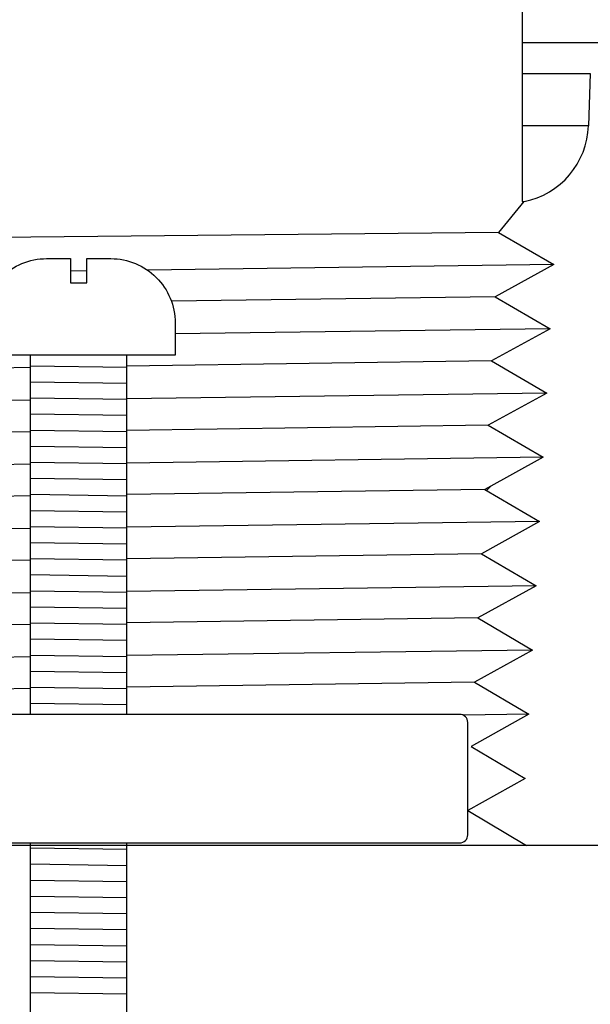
# Model space of a CAD drawing. Extents: x -169 to 7270, y -140 to 2984.
# Tile 305 of 656: x 1602.16 to 1603.26, y 971.31 to 973.22. Entities that reach past the tile are written whole.
import ezdxf

# ---------------------------------------------------------------- set-up
doc = ezdxf.new("R2010")
doc.units = 0
doc.header["$MEASUREMENT"] = 0
doc.header["$PDSIZE"] = 1
doc.layers.get('DEFPOINTS').update_dxf_attribs({"linetype": 'CONTINUOUS'})
for name, color, linetype in [('DIM', 3, 'CONTINUOUS'), ('GALV-4', 4, 'CONTINUOUS'), ('JACK-SCREW', 2, 'CONTINUOUS'), ('SPILL-BUCKET', 1, 'CONTINUOUS')]:
    doc.layers.add(name, color=color, linetype=linetype)
doc.styles.add('SIMPLEX', font='simplex')
doc.dimstyles.new('DIM64', dxfattribs={"dimscale": 64, "dimtxt": 0.09375, "dimasz": 0.09375, "dimexe": 0.0625, "dimexo": 0.0625, "dimgap": 0.046875, "dimtad": 1, "dimdec": 4, "dimzin": 3, "dimdsep": 46, "dimlunit": 4, "dimtxsty": 'SIMPLEX', "dimcen": 0, "dimclrd": 256, "dimclre": 256, "dimclrt": 256, "dimadec": 0, "dimazin": 0, "dimtfac": 1, "dimtdec": 4, "dimtmove": 0, "dimatfit": 3, "dimfxl": 1, "dimfrac": 2, "dimtolj": 1, "dimtzin": 0, "dimarcsym": 0})

# ---------------------------------------------------------------- blocks, each defined once
blk = doc.blocks.new('*D113')
at = {"layer": 'DEFPOINTS', "color": 0, "transparency": 16777216}
for p in [(1368.5472, 978.296), (2031.7725, 978.0147), (1368.5472, 700.5233)]:
    blk.add_point(p, dxfattribs=at)
at = {"layer": 'DIM', "lineweight": -2, "transparency": 16777216}
for p, q in [((1368.5472, 974.296), (1368.5472, 696.5233)), ((2031.7725, 974.0147), (2031.7725, 696.5233)), ((2025.7725, 700.5233), (1374.5472, 700.5233))]:
    blk.add_line(p, q, dxfattribs=at)
at = {"layer": 'DIM', "transparency": 16777216}
for points in [[(1374.5472, 701.5233), (1374.5472, 699.5233), (1368.5472, 700.5233)], [(2025.7725, 701.5233), (2025.7725, 699.5233), (2031.7725, 700.5233)]]:
    blk.add_solid(points, dxfattribs=at)
at = {"layer": 'DIM', "transparency": 16777216, "insert": (1700.1599, 708.0947), "char_height": 6, "attachment_point": 5, "style": 'SIMPLEX'}
blk.add_mtext('\\A1;55\'-3 1/4" (F.V. TANK SLAB)', dxfattribs=at)

msp = doc.modelspace()

# ---------------------------------------------------------------- linework, layer by layer
at = {"layer": 'GALV-4', "linetype": 'Continuous'}
for p, q in [((1603.13255, 974.36946), (1603.13255, 972.86965)), ((1603.08666, 972.80926), (1603.13607, 972.86965)), ((1603.08604, 972.80962), (1603.1936, 972.74716)), ((1603.1936, 972.74716), (1603.07942, 972.6847)), ((1603.07942, 972.6847), (1603.18698, 972.62225)), ((1603.18698, 972.62225), (1603.0728, 972.55979)), ((1603.0728, 972.55979), (1603.18002, 972.49733)), ((1603.18002, 972.49733), (1603.06618, 972.43487)), ((1603.06618, 972.43487), (1603.17307, 972.37242)), ((1603.17307, 972.37242), (1603.05955, 972.30996)), ((1603.05955, 972.30996), (1603.16611, 972.2475)), ((1603.07227, 972.31696), (1603.06316, 972.30784)), ((1603.16611, 972.2475), (1603.05293, 972.18504)), ((1603.05293, 972.18504), (1603.15915, 972.12259)), ((1603.15915, 972.12259), (1603.04631, 972.06013)), ((1603.04631, 972.06013), (1603.1522, 971.99767)), ((1603.1522, 971.99767), (1603.03969, 971.93522)), ((1603.03969, 971.93522), (1603.14524, 971.87276)), ((1603.14524, 971.87276), (1603.03306, 971.8103)), ((1603.03306, 971.8103), (1603.13828, 971.74784)), ((1603.13828, 971.74784), (1603.02644, 971.68539)), ((1603.02644, 971.68539), (1603.1406, 971.61741)), ((1603.1406, 971.61741), (1598.75185, 971.61741))]:
    msp.add_line(p, q, dxfattribs=at)
at = {"layer": 'GALV-4', "color": 7, "linetype": 'Continuous'}
for p, q in [((1603.08604, 972.80962), (1598.71416, 972.7656)), ((1603.1936, 972.74716), (1602.4037, 972.73648)), ((1602.28555, 972.73488), (1602.2543, 972.73446)), ((1603.07942, 972.6847), (1602.45017, 972.67575)), ((1603.18698, 972.62225), (1602.45742, 972.61235)), ((1603.0728, 972.55979), (1602.36367, 972.54967)), ((1602.17617, 972.54699), (1600.99037, 972.53007)), ((1603.18002, 972.49733), (1602.36367, 972.48623)), ((1602.17617, 972.48368), (1600.99037, 972.46755)), ((1602.17617, 972.42214), (1600.99037, 972.40516)), ((1603.06618, 972.43487), (1602.36367, 972.42482)), ((1602.17617, 972.35881), (1600.99037, 972.34264)), ((1603.17307, 972.37242), (1602.36367, 972.36137)), ((1603.05955, 972.30996), (1602.36367, 972.29997)), ((1602.17617, 972.29728), (1600.99037, 972.28025)), ((1603.16611, 972.2475), (1602.36367, 972.23652)), ((1602.17617, 972.23395), (1600.99037, 972.21773)), ((1602.17617, 972.17242), (1600.99037, 972.15534)), ((1603.05293, 972.18504), (1602.36367, 972.17512)), ((1603.15915, 972.12259), (1602.36367, 972.11167)), ((1602.17617, 972.10909), (1600.99037, 972.09282)), ((1603.04631, 972.06013), (1602.36367, 972.05027)), ((1602.17617, 972.04756), (1600.99037, 972.03043)), ((1603.1522, 971.99767), (1602.36367, 971.98682)), ((1602.17617, 971.98423), (1600.99037, 971.96791)), ((1602.17617, 971.92271), (1600.99037, 971.90553)), ((1603.03969, 971.93522), (1602.36367, 971.92542)), ((1603.14524, 971.87276), (1603.01779, 971.871))]:
    msp.add_line(p, q, dxfattribs=at)
at = {"layer": 'JACK-SCREW'}
for p, q in [((1602.17617, 971.87265), (1602.17617, 972.57129)), ((1602.36367, 971.87265), (1602.36367, 972.57129)), ((1602.17617, 971.19569), (1602.17617, 971.62265)), ((1602.36367, 970.57129), (1602.36367, 971.62265))]:
    msp.add_line(p, q, dxfattribs=at)
msp.add_lwpolyline([(1602.45742, 972.63379), (1602.45742, 972.57129), (1602.08242, 972.57129), (1602.08242, 972.63379, -0.4142136), (1602.20742, 972.75879), (1602.2543, 972.75879), (1602.2543, 972.71192), (1602.28555, 972.71192), (1602.28555, 972.75879), (1602.33242, 972.75879, -0.4142136)], format="xyb", close=True, dxfattribs=at)
at = {"layer": 'JACK-SCREW', "color": 2, "linetype": 'Continuous'}
msp.add_lwpolyline([(1603.02644, 971.63827), (1603.02644, 971.85702, 0.4142136), (1603.01082, 971.87265), (1598.78242, 971.87265, 0.4142136), (1598.7668, 971.85702), (1598.7668, 971.63827, 0.4142136), (1598.78242, 971.62265), (1603.01082, 971.62265, 0.4142136)], format="xyb", close=True, dxfattribs=at)
at = {"layer": 'SPILL-BUCKET', "linetype": 'Continuous'}
for p, q in [((1603.13255, 973.17884), (1603.3212, 973.17884)), ((1603.26473, 973.11856), (1603.26119, 973.01725)), ((1603.13255, 972.86965), (1603.13607, 972.86965)), ((1603.31189, 971.61741), (1603.1406, 971.61741))]:
    msp.add_line(p, q, dxfattribs=at)
at = {"layer": 'SPILL-BUCKET', "color": 7, "linetype": 'Continuous'}
for p, q in [((1603.13255, 973.11856), (1603.26473, 973.11856)), ((1603.26119, 973.01725), (1603.13255, 973.01725)), ((1602.17617, 972.55054), (1602.36367, 972.54787)), ((1602.17617, 972.51929), (1602.36367, 972.51662)), ((1602.17617, 972.48803), (1602.36367, 972.48537)), ((1602.17617, 972.45678), (1602.36367, 972.45411)), ((1602.17617, 972.42553), (1602.36367, 972.42286)), ((1602.17617, 972.39427), (1602.36367, 972.39161)), ((1602.17617, 972.36302), (1602.36367, 972.36035)), ((1602.17617, 972.33177), (1602.36367, 972.3291)), ((1602.17617, 972.30051), (1602.36367, 972.29785)), ((1602.17617, 972.26926), (1602.36367, 972.26659)), ((1602.17617, 972.23801), (1602.36367, 972.23534)), ((1602.17617, 972.20675), (1602.36367, 972.20409)), ((1602.17617, 972.1755), (1602.36367, 972.17283)), ((1602.17617, 972.14425), (1602.36367, 972.14158)), ((1602.17617, 972.113), (1602.36367, 972.11033)), ((1602.17617, 972.08174), (1602.36367, 972.07907)), ((1602.17617, 972.05049), (1602.36367, 972.04782)), ((1602.17617, 972.01924), (1602.36367, 972.01657)), ((1602.17617, 971.98798), (1602.36367, 971.98532)), ((1602.17617, 971.95673), (1602.36367, 971.95406)), ((1602.17617, 971.92548), (1602.36367, 971.92281)), ((1602.17617, 971.89422), (1602.36367, 971.89156)), ((1602.17617, 971.61294), (1602.36367, 971.61028)), ((1602.17617, 971.58169), (1602.36367, 971.57902)), ((1602.17617, 971.55044), (1602.36367, 971.54777)), ((1602.17617, 971.51919), (1602.36367, 971.51652)), ((1602.17617, 971.48793), (1602.36367, 971.48526)), ((1602.17617, 971.45668), (1602.36367, 971.45401)), ((1602.17617, 971.42543), (1602.36367, 971.42276)), ((1602.17617, 971.39417), (1602.36367, 971.39151)), ((1602.17617, 971.36292), (1602.36367, 971.36025)), ((1602.17617, 971.33167), (1602.36367, 971.329))]:
    msp.add_line(p, q, dxfattribs=at)
at = {"layer": 'SPILL-BUCKET', "linetype": 'Continuous'}
msp.add_arc((1603.10514, 973.0227), 0.15614, 281.42273, 358, dxfattribs=at)

# ---------------------------------------------------------------- dimensions: what is measured, and where the dimension line sits
at = {"layer": 'DIM'}
dim = msp.add_linear_dim(base=(1368.54722, 700.52328), p1=(2031.77254, 978.01471), p2=(1368.54722, 978.29596), angle=180, text='<> (F.V. TANK SLAB)', dimstyle='DIM64', dxfattribs=at)
dim.commit()
dim.dimension.update_dxf_attribs({"geometry": '*D113', "text_midpoint": (1700.15988, 708.09471)})

doc.saveas('drawing.dxf')
